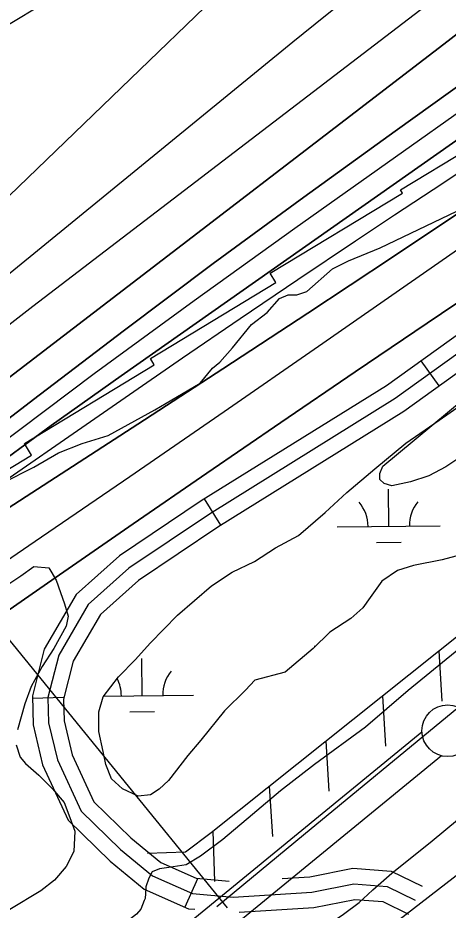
# Model space of a CAD drawing. Extents: x 3598634 to 3636690, y 517270 to 542944.
# Drawn here: x 3610356 to 3610773, y 530960 to 531824 of the extents above; entities that cross this region are included whole.
import ezdxf

# ---------------------------------------------------------------- set-up
doc = ezdxf.new("R2010")
doc.units = 0
for name, color, linetype in [('V-FLOD-BASE', 7, 'Continuous'), ('V-LEVE-TOET', 7, 'Continuous'), ('V-RIVR-EDGE', 7, 'Continuous'), ('V-RIVR-RANG', 7, 'Continuous'), ('V-ROAD-CNTR', 7, 'Continuous'), ('V-RRAP-FSHR', 7, 'Continuous'), ('V-RRAP-RVMT', 7, 'Continuous'), ('V-SITE-VEGE', 7, 'Continuous'), ('V-SURV-LINE', 7, 'Continuous'), ('V-TOPO-DPTH', 7, 'Continuous'), ('V-TOPO-MAJR', 7, 'Continuous'), ('V-TOPO-MINR', 7, 'Continuous'), ('V-TOPO-WATR', 7, 'Continuous'), ('V-WETL-SWMP', 7, 'Continuous')]:
    doc.layers.add(name, color=color, linetype=linetype)

msp = doc.modelspace()

# ---------------------------------------------------------------- linework, layer by layer
at = {"layer": 'V-FLOD-BASE'}
msp.add_lwpolyline([(3610548.68, 530963.35), (3610632.45, 531032.76), (3610777.65, 531152.13), (3610834.89, 531198.64)], dxfattribs=at)
at = {"layer": 'V-LEVE-TOET'}
for points in [[(3610846.91, 531260.58), (3610815.51, 531238.39), (3610788.28, 531216.87), (3610733.83, 531172.45), (3610692.64, 531137.05), (3610643.09, 531100.98), (3610610.28, 531075.3), (3610583.06, 531052.4), (3610554.43, 531028.1), (3610532.8, 531012.14), (3610518.84, 531003.82), (3610502.12, 531001.09), (3610493.06, 530999.72), (3610486.09, 530996.95), (3610482.59, 530990.7), (3610479.78, 530982.35), (3610479.7, 530981.06), (3610479.05, 530971.21), (3610478.35, 530969.12), (3610474.84, 530960.77), (3610470.65, 530955.91), (3610454.6, 530943.42), (3610385.49, 530889.98), (3610330.34, 530844.18)], [(3610322.2, 530676.35), (3610362.7, 530711.06), (3610415.06, 530754.79), (3610474.38, 530799.19), (3610549.78, 530860.96), (3610588.87, 530892.19), (3610620.28, 530917.18), (3610653.09, 530943.55), (3610671.23, 530956.03), (3610686.59, 530967.13), (3610694.76, 530974.83), (3610699.85, 530979.63), (3610718.01, 530995.6), (3610757.1, 531026.83), (3610808.06, 531069.17), (3610840.18, 531097.63)]]:
    msp.add_lwpolyline(points, dxfattribs=at)
at = {"layer": 'V-RIVR-EDGE'}
msp.add_lwpolyline([(3610341.81, 531373.92), (3610371.27, 531388.86), (3610395.31, 531402.61), (3610418.15, 531411.56), (3610443.38, 531419.3), (3610488.47, 531444.4), (3610532.35, 531470.11), (3610544.4, 531484.48), (3610551.61, 531490.47), (3610563.65, 531504.25), (3610582.32, 531527.01), (3610597.36, 531538.38), (3610609.4, 531552.16), (3610617.81, 531555.74), (3610626.22, 531555.72), (3610635.83, 531558.7), (3610660.5, 531580.85), (3610676.12, 531588.62), (3610706.77, 531601.15), (3610810.75, 531650.72)], dxfattribs=at)
at = {"layer": 'V-RIVR-RANG'}
msp.add_line((3610558.83, 530962.03), (3609927.64, 531737.66), dxfattribs=at)
at = {"layer": 'V-ROAD-CNTR'}
for p, q in [((3610764.02, 531467.35), (3610746.52, 531491.72)), ((3610552.44, 531332.47), (3610536.59, 531357.95)), ((3610399.96, 531165.65), (3610369.97, 531164.73)), ((3610529.85, 530990.15), (3610517.76, 530962.7))]:
    msp.add_line(p, q, dxfattribs=at)
for points in [[(3610935.91, 531627.19), (3610922.42, 531617.98), (3610712.95, 531467.63), (3610533.44, 531355.99), (3610454.18, 531302.84), (3610412.28, 531265.38), (3610381.45, 531212.37), (3610369.89, 531167.33), (3610370.75, 531139.36), (3610379.87, 531100.45), (3610404.58, 531046.99), (3610445.32, 531007.41), (3610478.27, 530980.1), (3610521.21, 530961.18), (3610527.36, 530960.65)], [(3610934.49, 531608.06), (3610931.01, 531605.69), (3610721.3, 531455.15), (3610541.58, 531343.39), (3610463.4, 531290.96), (3610424.05, 531255.79), (3610395.47, 531206.63), (3610384.95, 531165.66), (3610385.69, 531141.32), (3610394.12, 531105.36), (3610417.03, 531055.81), (3610455.35, 531018.58), (3610486.23, 530992.98), (3610524.98, 530975.91), (3610564.41, 530972.55), (3610640.56, 530977.14), (3610681.26, 530985.27), (3610713.44, 530982.85), (3610740.84, 530969.54)], [(3610935.47, 531590.42), (3610729.64, 531442.68), (3610549.72, 531330.78), (3610472.62, 531279.08), (3610435.82, 531246.19), (3610409.48, 531200.88), (3610400.01, 531164), (3610400.64, 531143.28), (3610408.38, 531110.27), (3610429.48, 531064.63), (3610465.38, 531029.75), (3610494.2, 531005.87), (3610528.74, 530990.64), (3610560.69, 530987.92)], [(3610422.26, 530711.54), (3610568.31, 530821.76), (3610703.5, 530933.95), (3610805.95, 531013.22), (3610850.81, 531047.38), (3610960.94, 531121.5), (3611071.31, 531189.66), (3611245.24, 531290.74), (3611401.86, 531383.42), (3611502.59, 531443.97), (3611609.16, 531501.78), (3611711.13, 531562.38)], [(3610611.76, 530990.43), (3610638.63, 530992.05), (3610680.34, 531000.38), (3610717.42, 530997.59), (3610747.39, 530983.03)], [(3610570.17, 530957.87), (3610642.49, 530962.23), (3610682.19, 530970.15), (3610709.46, 530968.1), (3610734.29, 530956.05)]]:
    msp.add_lwpolyline(points, dxfattribs=at)
at = {"layer": 'V-RRAP-FSHR'}
for p, q in [((3610763.7, 531210.81), (3610766.7, 531162.07)), ((3610708.93, 531167.21), (3610711.93, 531118.47)), ((3610654.17, 531123.61), (3610657.17, 531074.87)), ((3610599.4, 531080.01), (3610602.4, 531031.28)), ((3610544.67, 531036.37), (3610546.3, 530987.57))]:
    msp.add_line(p, q, dxfattribs=at)
for points in [[(3610481.36, 531014.92), (3610518.1, 531016.41), (3610542.96, 531035.08), (3610817.54, 531253.67), (3610959.62, 531343.01), (3611372.88, 531575.95), (3611600.41, 531710.31), (3611708.44, 531774.89), (3611794.45, 531830.62), (3611891.67, 531952.95), (3611922.58, 532018.37), (3611961.04, 532105.73), (3611976.13, 532125.99), (3611993.93, 532140.89), (3612020.04, 532159.11), (3612058.27, 532179.07), (3612392.98, 532307.35), (3612844.4, 532482.66), (3613372.5, 532685.96), (3613879.36, 532879.95), (3614277.51, 533031.95), (3614728.46, 533206.49)], [(3610481.36, 531014.92), (3610518.1, 531016.41), (3610542.96, 531035.08), (3610817.54, 531253.67), (3610959.62, 531343.01), (3611081.29, 531411.59)]]:
    msp.add_lwpolyline(points, dxfattribs=at)
at = {"layer": 'V-RRAP-RVMT'}
for p, q in [((3610415.75, 531858.82), (3610287.91, 531781.43)), ((3610726.62, 531657.3), (3610850.21, 531732.16)), ((3610600.36, 531576.58), (3610728.51, 531654.19)), ((3610728.51, 531654.19), (3610726.62, 531657.3)), ((3610605.91, 531567.38), (3610600.36, 531576.58)), ((3610484.4, 531493.81), (3610605.91, 531567.38)), ((3610488, 531487.85), (3610484.4, 531493.81)), ((3610362.16, 531411.64), (3610488, 531487.85)), ((3610369.03, 531400.32), (3610362.16, 531411.64)), ((3610230.67, 531316.55), (3610369.03, 531400.32))]:
    msp.add_line(p, q, dxfattribs=at)
at = {"layer": 'V-SITE-VEGE'}
for points in [[(3610341.31, 531271.77), (3610358.75, 531283.56), (3610371.31, 531292.58), (3610385.94, 531291.15), (3610392.87, 531279.29), (3610397.01, 531267.44), (3610401.16, 531256.28), (3610404.61, 531244.43), (3610402.49, 531234.69), (3610390.59, 531213.13), (3610379.4, 531195.75), (3610368.9, 531176.28), (3610362.58, 531159.58), (3610355.54, 531134.53)], [(3610354.11, 531119.91), (3610358.25, 531108.06), (3610363.11, 531101.78), (3610376.31, 531090.59), (3610389.51, 531077.32), (3610400.61, 531064.06), (3610406.14, 531049.42), (3610410.98, 531036.17), (3610410.23, 531016.67), (3610402.53, 531002.07), (3610391.35, 530988.87), (3610378.08, 530978.46), (3610348.08, 530960.43)]]:
    msp.add_lwpolyline(points, dxfattribs=at)
at = {"layer": 'V-SURV-LINE'}
for points in [[(3609502.41, 530113.39), (3610747.34, 531132.5)], [(3610766.34, 531109.28), (3609521.41, 530090.17)]]:
    msp.add_lwpolyline(points, dxfattribs=at)
msp.add_circle((3610772.29, 531133.55), 25, dxfattribs=at)
at = {"layer": 'V-TOPO-DPTH'}
for points in [[(3610307.72, 531496.11), (3610370.46, 531544.52), (3610820.81, 531889.21), (3610833.82, 531899.08), (3610846.88, 531908.89), (3610860.02, 531918.59), (3610873.21, 531928.22), (3611115.02, 532103.32), (3611226.1, 532182.63), (3611337.89, 532260.92), (3611450.71, 532337.71), (3611564.23, 532413.49), (3611754.25, 532538.5)], [(3610307.72, 531496.11), (3610370.46, 531544.52), (3610820.81, 531889.21), (3610833.82, 531899.08), (3610846.88, 531908.89), (3610860.02, 531918.59), (3610873.21, 531928.22), (3611115.02, 532103.32), (3611226.1, 532182.63), (3611337.89, 532260.92), (3611450.71, 532337.71), (3611564.23, 532413.49), (3611754.25, 532538.5)], [(3610050.59, 531248.29), (3610768.52, 531798.35), (3610785.69, 531811.41), (3610802.92, 531824.39), (3610820.23, 531837.25), (3610837.61, 531850.04), (3610855.08, 531862.69), (3610872.62, 531875.24), (3610890.27, 531887.64), (3610907.98, 531899.94), (3611801.02, 532514.44)], [(3611801.02, 532514.44), (3610907.98, 531899.94), (3610890.27, 531887.64), (3610872.62, 531875.24), (3610855.08, 531862.69), (3610837.61, 531850.04), (3610820.23, 531837.25), (3610802.92, 531824.39), (3610785.69, 531811.41), (3610768.52, 531798.35), (3610050.59, 531248.29)], [(3610082.99, 531232.72), (3610371.12, 531454.34), (3610457.9, 531520.37), (3610545.13, 531585.79), (3610633.03, 531650.29), (3610721.39, 531714.19), (3610860.53, 531813.7), (3610879.73, 531827.27), (3610899.04, 531840.7), (3610918.5, 531853.9), (3610938.05, 531866.95), (3611097.91, 531972.34), (3611198.02, 532037.09), (3611298.86, 532100.67), (3611400.78, 532162.48), (3611503.44, 532223.12), (3611804.05, 532397.18), (3611810.02, 532400.58), (3611816.02, 532403.93), (3611822.05, 532407.2), (3611828.12, 532410.42)], [(3611828.12, 532410.42), (3611822.05, 532407.2), (3611816.02, 532403.93), (3611810.02, 532400.58), (3611804.05, 532397.18), (3611503.44, 532223.12), (3611400.78, 532162.48), (3611298.86, 532100.67), (3611198.02, 532037.09), (3611097.91, 531972.34), (3610938.05, 531866.95), (3610918.5, 531853.9), (3610899.04, 531840.7), (3610879.73, 531827.27), (3610860.53, 531813.7), (3610721.39, 531714.19), (3610633.03, 531650.29), (3610545.13, 531585.79), (3610457.9, 531520.37), (3610371.12, 531454.34), (3610082.99, 531232.72)], [(3611137.76, 531861.99), (3610997.96, 531776.76), (3610980.99, 531766.27), (3610964.11, 531755.63), (3610947.37, 531744.78), (3610930.71, 531733.8), (3610800.45, 531646.66), (3610718.61, 531592.17), (3610636.6, 531537.94), (3610554.36, 531484.07), (3610471.95, 531430.44), (3610271.84, 531300.86)], [(3610271.84, 531300.86), (3610471.95, 531430.44), (3610554.36, 531484.07), (3610636.6, 531537.94), (3610718.61, 531592.17), (3610800.45, 531646.66), (3610930.71, 531733.8), (3610947.37, 531744.78), (3610964.11, 531755.63), (3610980.99, 531766.27), (3610997.96, 531776.76), (3611137.76, 531861.99)], [(3611280.9, 531847.03), (3611065.99, 531727.19), (3611038.07, 531711.3), (3611010.36, 531695.08), (3610982.93, 531678.38), (3610955.7, 531661.35), (3610923.55, 531640.83), (3610880.5, 531613.12), (3610837.62, 531585.17), (3610794.96, 531556.87), (3610752.47, 531528.32), (3610682.52, 531480.93), (3610610.71, 531432.08), (3610539.01, 531383.08), (3610467.47, 531333.83), (3610396.04, 531284.42), (3610317.47, 531229.87)], [(3610955.8, 531826.54), (3610948.1, 531821.62), (3610940.44, 531816.64), (3610928.19, 531808.56), (3610925.19, 531806.56), (3610923.7, 531805.53), (3610922.22, 531804.5), (3610455.94, 531477.28), (3610388.25, 531429.03), (3610321.03, 531380.12)], [(3610321.03, 531380.12), (3610388.25, 531429.03), (3610455.94, 531477.28), (3610922.22, 531804.5), (3610923.7, 531805.53), (3610925.19, 531806.56), (3610928.19, 531808.56), (3610940.44, 531816.64), (3610948.1, 531821.62), (3610955.8, 531826.54)]]:
    msp.add_lwpolyline(points, dxfattribs=at)
at = {"layer": 'V-TOPO-MAJR'}
msp.add_lwpolyline([(3610017.74, 531306.94), (3610622.22, 531800.56), (3610653.85, 531826.19), (3610685.6, 531851.67), (3610717.55, 531876.91), (3610749.62, 531902), (3610781.86, 531926.86), (3610814.21, 531951.59), (3610846.7, 531976.12), (3610879.3, 532000.52), (3610932.73, 532040.24), (3610991.78, 532084.85), (3611050.35, 532130.05), (3611108.23, 532176.15), (3611165.64, 532222.83), (3611708.32, 532671.15)], dxfattribs=at)
at = {"layer": 'V-TOPO-MINR'}
for points in [[(3610265.93, 531573.22), (3610744.49, 532034.45), (3610746.3, 532036.2), (3610748.11, 532037.96), (3610749.9, 532039.73), (3610751.69, 532041.51), (3610763.5, 532053.33), (3610766.71, 532056.77), (3610769.69, 532060.4), (3610771.96, 532064.38), (3610772.64, 532066.56), (3610773.09, 532068.82), (3610911.12, 532583.26)], [(3610307.72, 531496.11), (3610370.46, 531544.52), (3610820.81, 531889.21), (3610833.82, 531899.08), (3610846.88, 531908.89), (3610860.02, 531918.59), (3610873.21, 531928.22), (3611115.02, 532103.32), (3611226.1, 532182.63), (3611337.89, 532260.92), (3611450.71, 532337.71), (3611564.23, 532413.49), (3611754.25, 532538.5)], [(3610050.59, 531248.29), (3610768.52, 531798.35), (3610785.69, 531811.41), (3610802.92, 531824.39), (3610820.23, 531837.25), (3610837.61, 531850.04), (3610855.08, 531862.69), (3610872.62, 531875.24), (3610890.27, 531887.64), (3610907.98, 531899.94), (3611801.02, 532514.44)], [(3610082.99, 531232.72), (3610371.12, 531454.34), (3610457.9, 531520.37), (3610545.13, 531585.79), (3610633.03, 531650.29), (3610721.39, 531714.19), (3610860.53, 531813.7), (3610879.73, 531827.27), (3610899.04, 531840.7), (3610918.5, 531853.9), (3610938.05, 531866.95), (3611097.91, 531972.34), (3611198.02, 532037.09), (3611298.86, 532100.67), (3611400.78, 532162.48), (3611503.44, 532223.12), (3611804.05, 532397.18), (3611810.02, 532400.58), (3611816.02, 532403.93), (3611822.05, 532407.2), (3611828.12, 532410.42)], [(3610333.93, 531407.39), (3610429.9, 531479.33), (3610526.76, 531550.07), (3610624.22, 531620.01), (3610891.29, 531809.19), (3610901.67, 531816.46), (3610912.09, 531823.66), (3610922.58, 531830.75), (3610933.13, 531837.78), (3611019.18, 531894.5), (3611073.03, 531929.43), (3611127.23, 531963.82), (3611181.93, 531997.39), (3611236.97, 532030.43), (3611337.34, 532089.66), (3611389.91, 532120.28), (3611442.71, 532150.51), (3611495.84, 532180.14), (3611549.2, 532209.37), (3611602.83, 532238.11), (3611656.59, 532266.6), (3611710.55, 532294.72), (3611764.64, 532322.58), (3611846.25, 532364.25)], [(3610301.02, 531346.35), (3610459.82, 531456.35), (3610515.36, 531494.6), (3610571.05, 531532.64), (3610626.96, 531570.36), (3610683.01, 531607.87), (3610720.78, 531632.99), (3610758.1, 531657.71), (3610795.48, 531682.33), (3610832.96, 531706.8), (3610870.5, 531731.18), (3610886.98, 531741.84), (3610916.44, 531760.63), (3610946.05, 531779.17), (3610975.89, 531797.34), (3611005.89, 531815.26), (3611224.15, 531943.8)], [(3610317.47, 531229.87), (3610396.04, 531284.42), (3610467.47, 531333.83), (3610539.01, 531383.08), (3610610.71, 531432.08), (3610682.52, 531480.93), (3610752.47, 531528.32), (3610794.96, 531556.87), (3610837.62, 531585.17), (3610880.5, 531613.12), (3610923.55, 531640.83), (3610955.7, 531661.35), (3610982.93, 531678.38), (3611010.36, 531695.08), (3611038.07, 531711.3), (3611065.99, 531727.19), (3611280.9, 531847.03)], [(3610280.81, 531254.46), (3610372.61, 531316.97), (3610464.27, 531379.68), (3610555.71, 531442.71), (3610647.02, 531505.93), (3610966.16, 531727.73), (3610972.51, 531732.07), (3610978.89, 531736.36), (3610985.34, 531740.55), (3610991.82, 531744.69), (3611051.91, 531782.43), (3611069.17, 531792.89), (3611086.63, 531802.98), (3611104.4, 531812.52), (3611122.38, 531821.7), (3611140.52, 531830.58)], [(3610321.03, 531380.12), (3610388.25, 531429.03), (3610455.94, 531477.28), (3610922.22, 531804.5), (3610923.7, 531805.53), (3610925.19, 531806.56), (3610928.19, 531808.56), (3610940.44, 531816.64), (3610948.1, 531821.62), (3610955.8, 531826.54)], [(3610785.97, 531399.26), (3610770.31, 531388.92), (3610753.89, 531380.39), (3610736.33, 531374.55), (3610718.01, 531370.51), (3610710.83, 531373.07), (3610706.55, 531376.91), (3610706.6, 531382.66), (3610709.56, 531389.69), (3611020.76, 531648.06)]]:
    msp.add_lwpolyline(points, dxfattribs=at)
at = {"layer": 'V-TOPO-WATR'}
msp.add_lwpolyline([(3610271.84, 531300.86), (3610471.95, 531430.44), (3610554.36, 531484.07), (3610636.6, 531537.94), (3610718.61, 531592.17), (3610800.45, 531646.66), (3610930.71, 531733.8), (3610947.37, 531744.78), (3610964.11, 531755.63), (3610980.99, 531766.27), (3610997.96, 531776.76), (3611137.76, 531861.99)], dxfattribs=at)
at = {"layer": 'V-WETL-SWMP'}
for p, q in [((3610715.09, 531331.47), (3610714.76, 531367.47)), ((3610665.09, 531331.01), (3610765.09, 531331.94)), ((3610703.24, 531315.93), (3610727.24, 531316.15)), ((3610642.76, 531215.36), (3610644.29, 531215.38)), ((3610476.14, 531167.38), (3610475.8, 531203.38)), ((3610439.04, 531167.03), (3610526.14, 531167.84)), ((3610464.28, 531151.84), (3610488.28, 531152.06))]:
    msp.add_line(p, q, dxfattribs=at)
msp.add_lwpolyline([(3610785.05, 531303.94), (3610766.93, 531299.12), (3610739.05, 531293.62), (3610723.72, 531288.79), (3610708.36, 531278.39), (3610697.18, 531262.4), (3610690.18, 531252.67), (3610678.31, 531242.26), (3610658.08, 531229.08), (3610642.01, 531213.11), (3610614.79, 531190.21), (3610585.51, 531182.63), (3610576.43, 531172.9), (3610556.18, 531152.76), (3610533.11, 531124.27), (3610520.54, 531109.68), (3610501.66, 531085.36), (3610492.58, 531077.03), (3610484.21, 531071.48), (3610472.37, 531070.12), (3610457.06, 531077.13), (3610446.65, 531086.91), (3610441.11, 531100.86), (3610438.36, 531113.4), (3610434.24, 531132.91), (3610434.29, 531151.72), (3610438.51, 531166.33), (3610453.2, 531185.79), (3610469.96, 531202.46), (3610483.93, 531218.44), (3610510.48, 531245.52), (3610543.29, 531273.98), (3610563.52, 531287.16), (3610585.15, 531297.55), (3610605.38, 531310.72), (3610627.7, 531322.5), (3610653.53, 531344.71), (3610674.48, 531364.15), (3610701.71, 531387.06), (3610731.73, 531412.05), (3610763.83, 531434.24), (3610795.93, 531456.44)], dxfattribs=at)
for centre, start, end in [((3610659.85, 531331.43), 359.76153, 41.30519), ((3610770.33, 531332.46), 139.76152, 181.30518), ((3610531.37, 531168.37), 139.76152, 181.30518), ((3610420.89, 531167.34), 359.76153, 28.36293)]:
    msp.add_arc(centre, 35.25, start, end, dxfattribs=at)

doc.saveas('drawing.dxf')
